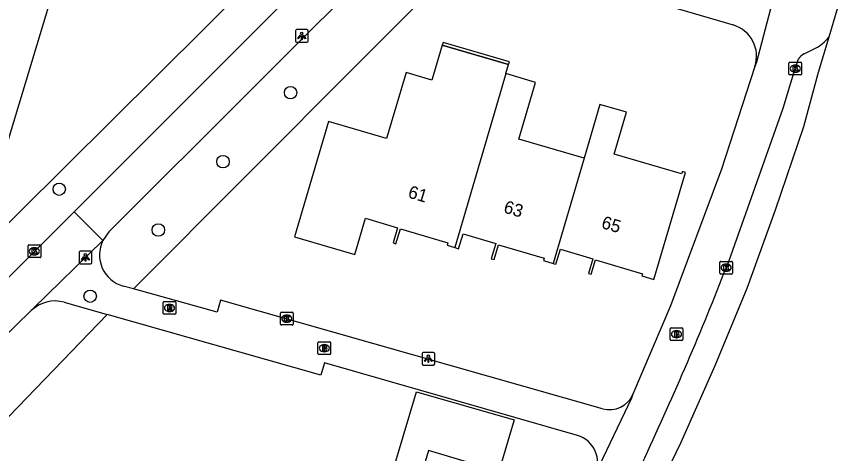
# Model space of a CAD drawing. Extents: x 162186 to 163152, y 385513 to 386513.
# Drawn here: x 162826.3 to 162891, y 386106.5 to 386140.9 of the extents above; entities that cross this region are included whole.
import ezdxf

# ---------------------------------------------------------------- set-up
doc = ezdxf.new("R2010")
doc.units = 0
for name, color, linetype in [('IMGEO_Boom', 7, 'Continuous'), ('IMGEO_Brandkraan', 7, 'Continuous'), ('IMGEO_Groenvoorziening', 7, 'Continuous'), ('IMGEO_Kolk', 7, 'Continuous'), ('IMGEO_Lichtpunt', 7, 'Continuous'), ('IMGEO_Pand', 7, 'Continuous'), ('IMGEO_Pand_nummerreeks', 7, 'Continuous'), ('IMGEO_Pand_overbouw', 7, 'Continuous'), ('IMGEO_Rijbaan_lokaal_gesloten', 7, 'Continuous'), ('IMGEO_Rioolput', 7, 'Continuous'), ('IMGEO_Voetpad_halfverhard', 7, 'Continuous'), ('IMGEO_Voetpad_open', 7, 'Continuous')]:
    doc.layers.add(name, color=color, linetype=linetype)

msp = doc.modelspace()

# ---------------------------------------------------------------- linework, layer by layer
at = {"layer": 'IMGEO_Boom'}
for centre in [(162847.932, 386134.909), (162842.61, 386129.48), (162829.709, 386127.308), (162837.515, 386124.102), (162832.147, 386118.888)]:
    msp.add_circle(centre, 0.489, dxfattribs=at)
at = {"layer": 'IMGEO_Brandkraan'}
for p, q in [((162877.832, 386115.474), (162877.832, 386116.326)), ((162877.907, 386116.4), (162878.759, 386116.4)), ((162878.32, 386116.18), (162878.345, 386116.18)), ((162878.833, 386116.326), (162878.833, 386115.474)), ((162850.164, 386115.298), (162851.016, 386115.298)), ((162878.759, 386115.4), (162877.907, 386115.4)), ((162878.343, 386115.62), (162878.318, 386115.62)), ((162850.089, 386114.372), (162850.089, 386115.224)), ((162850.577, 386115.078), (162850.602, 386115.078)), ((162851.09, 386115.224), (162851.09, 386114.372)), ((162851.016, 386114.298), (162850.164, 386114.298)), ((162850.6, 386114.518), (162850.575, 386114.518))]:
    msp.add_line(p, q, dxfattribs=at)
for points in [[(162877.832, 386115.474), (162877.832, 386116.326)], [(162877.907, 386116.4), (162878.759, 386116.4)], [(162878.18, 386116.1), (162878.18, 386115.7), (162878.393, 386115.7)], [(162878.411, 386116.1), (162878.18, 386116.1)], [(162878.359, 386116.019), (162878.305, 386116.019), (162878.305, 386115.943)], [(162878.305, 386115.943), (162878.358, 386115.943)], [(162878.833, 386116.326), (162878.833, 386115.474)], [(162850.164, 386115.298), (162851.016, 386115.298)], [(162878.759, 386115.4), (162877.907, 386115.4)], [(162878.367, 386115.867), (162878.305, 386115.867), (162878.305, 386115.786)], [(162878.305, 386115.786), (162878.367, 386115.786)], [(162850.089, 386114.372), (162850.089, 386115.224)], [(162850.437, 386114.998), (162850.437, 386114.598), (162850.65, 386114.598)], [(162850.668, 386114.998), (162850.437, 386114.998)], [(162850.616, 386114.917), (162850.562, 386114.917), (162850.562, 386114.841)], [(162850.562, 386114.841), (162850.615, 386114.841)], [(162850.624, 386114.765), (162850.562, 386114.765), (162850.562, 386114.684)], [(162850.562, 386114.684), (162850.624, 386114.684)], [(162851.09, 386115.224), (162851.09, 386114.372)], [(162851.016, 386114.298), (162850.164, 386114.298)]]:
    msp.add_lwpolyline(points, dxfattribs=at)
for centre, radius, start, end in [((162877.909, 386116.324), 0.0765, 91.55205, 178.44795), ((162877.909, 386116.324), 0.0765, 91.55205, 178.44795), ((162878.36, 386115.981), 0.0379, 267.82845, 90.93552), ((162878.415, 386115.955), 0.145, 59.4692, 91.53667), ((162878.44, 386116.002), 0.0922, 285.51372, 58.15012), ((162878.757, 386116.324), 0.0765, 1.55205, 88.44795), ((162878.757, 386116.324), 0.0765, 1.55205, 88.44795), ((162850.166, 386115.222), 0.0765, 91.55205, 178.44795), ((162850.166, 386115.222), 0.0765, 91.55205, 178.44795), ((162851.014, 386115.222), 0.0765, 1.55205, 88.44795), ((162851.014, 386115.222), 0.0765, 1.55205, 88.44795), ((162877.909, 386115.476), 0.0765, 181.55205, 268.44795), ((162877.909, 386115.476), 0.0765, 181.55205, 268.44795), ((162878.368, 386115.826), 0.0404, 269.87594, 90.50774), ((162878.399, 386115.951), 0.251, 268.66757, 293.53466), ((162878.445, 386115.81), 0.105, 301.31148, 78.98903), ((162878.757, 386115.476), 0.0765, 271.55205, 358.44795), ((162878.757, 386115.476), 0.0765, 271.55205, 358.44795), ((162850.617, 386114.879), 0.0379, 267.82845, 90.93552), ((162850.625, 386114.724), 0.0404, 269.87594, 90.50774), ((162850.672, 386114.853), 0.145, 59.4692, 91.53667), ((162850.697, 386114.9), 0.0922, 285.51372, 58.15012), ((162850.702, 386114.708), 0.105, 301.31148, 78.98903), ((162850.166, 386114.374), 0.0765, 181.55205, 268.44795), ((162850.166, 386114.374), 0.0765, 181.55205, 268.44795), ((162850.656, 386114.849), 0.251, 268.66757, 293.53466), ((162851.014, 386114.374), 0.0765, 271.55205, 358.44795), ((162851.014, 386114.374), 0.0765, 271.55205, 358.44795)]:
    msp.add_arc(centre, radius, start, end, dxfattribs=at)
for centre, major_axis, ratio, start_param, end_param in [((162878.319, 386115.9), (-0.387, 0.002), 0.722429, 4.712389, 7.853982), ((162878.344, 386115.9), (-0.39, 0.002), 0.717154, 1.570796, 4.712389), ((162850.576, 386114.798), (-0.387, 0.002), 0.722429, 4.712389, 7.853982), ((162850.601, 386114.798), (-0.39, 0.002), 0.717154, 1.570796, 4.712389)]:
    msp.add_ellipse(centre, major_axis=major_axis, ratio=ratio, start_param=start_param, end_param=end_param, dxfattribs=at)
at = {"layer": 'IMGEO_Groenvoorziening'}
for points in [[(162822.849, 386121.822), (162830.731, 386147.866), (162844.862, 386143.657), (162822.849, 386121.822)], [(162835.565, 386119.463), (162862.276, 386146.251)], [(162833.487, 386117.449), (162824.332, 386107.988), (162803.409, 386090.347)]]:
    msp.add_lwpolyline(points, dxfattribs=at)
at = {"layer": 'IMGEO_Kolk'}
for p, q in [((162887.265, 386137.303), (162888.117, 386137.303)), ((162887.19, 386136.377), (162887.19, 386137.229)), ((162887.678, 386137.083), (162887.703, 386137.083)), ((162888.191, 386137.229), (162888.191, 386136.377)), ((162888.117, 386136.303), (162887.265, 386136.303)), ((162887.701, 386136.523), (162887.676, 386136.523)), ((162827.25, 386122.001), (162827.25, 386122.853)), ((162827.325, 386122.927), (162828.177, 386122.927)), ((162827.738, 386122.707), (162827.763, 386122.707)), ((162828.251, 386122.853), (162828.251, 386122.001)), ((162828.177, 386121.927), (162827.325, 386121.927)), ((162827.761, 386122.147), (162827.736, 386122.147)), ((162881.746, 386120.708), (162881.746, 386121.56)), ((162881.821, 386121.634), (162882.673, 386121.634)), ((162882.234, 386121.414), (162882.259, 386121.414)), ((162882.747, 386121.56), (162882.747, 386120.708)), ((162882.673, 386120.634), (162881.821, 386120.634)), ((162882.257, 386120.854), (162882.232, 386120.854)), ((162847.133, 386116.699), (162847.133, 386117.551)), ((162847.208, 386117.625), (162848.06, 386117.625)), ((162847.621, 386117.405), (162847.646, 386117.405)), ((162848.134, 386117.551), (162848.134, 386116.699)), ((162848.06, 386116.625), (162847.208, 386116.625)), ((162847.644, 386116.845), (162847.619, 386116.845))]:
    msp.add_line(p, q, dxfattribs=at)
for points in [[(162887.265, 386137.303), (162888.117, 386137.303)], [(162887.19, 386136.377), (162887.19, 386137.229)], [(162887.511, 386137.003), (162887.634, 386137.003), (162887.634, 386136.852), (162887.764, 386137.003), (162887.928, 386137.003), (162887.782, 386136.852), (162887.935, 386136.603), (162887.783, 386136.603), (162887.698, 386136.767), (162887.634, 386136.7), (162887.634, 386136.603), (162887.511, 386136.603), (162887.511, 386137.003)], [(162888.191, 386137.229), (162888.191, 386136.377)], [(162888.117, 386136.303), (162887.265, 386136.303)], [(162827.25, 386122.001), (162827.25, 386122.853)], [(162827.325, 386122.927), (162828.177, 386122.927)], [(162827.571, 386122.627), (162827.694, 386122.627), (162827.694, 386122.476), (162827.824, 386122.627), (162827.988, 386122.627), (162827.842, 386122.476), (162827.995, 386122.227), (162827.843, 386122.227), (162827.758, 386122.391), (162827.694, 386122.324), (162827.694, 386122.227), (162827.571, 386122.227), (162827.571, 386122.627)], [(162828.251, 386122.853), (162828.251, 386122.001)], [(162828.177, 386121.927), (162827.325, 386121.927)], [(162881.746, 386120.708), (162881.746, 386121.56)], [(162881.821, 386121.634), (162882.673, 386121.634)], [(162882.067, 386121.334), (162882.19, 386121.334), (162882.19, 386121.183), (162882.32, 386121.334), (162882.484, 386121.334), (162882.338, 386121.183), (162882.491, 386120.934), (162882.339, 386120.934), (162882.254, 386121.098), (162882.19, 386121.031), (162882.19, 386120.934), (162882.067, 386120.934), (162882.067, 386121.334)], [(162882.747, 386121.56), (162882.747, 386120.708)], [(162882.673, 386120.634), (162881.821, 386120.634)], [(162847.133, 386116.699), (162847.133, 386117.551)], [(162847.208, 386117.625), (162848.06, 386117.625)], [(162847.454, 386117.325), (162847.577, 386117.325), (162847.577, 386117.174), (162847.707, 386117.325), (162847.871, 386117.325), (162847.725, 386117.174), (162847.878, 386116.925), (162847.726, 386116.925), (162847.641, 386117.089), (162847.577, 386117.022), (162847.577, 386116.925), (162847.454, 386116.925), (162847.454, 386117.325)], [(162848.134, 386117.551), (162848.134, 386116.699)], [(162848.06, 386116.625), (162847.208, 386116.625)]]:
    msp.add_lwpolyline(points, dxfattribs=at)
for centre, start, end in [((162887.267, 386137.227), 91.55205, 178.44795), ((162887.267, 386137.227), 91.55205, 178.44795), ((162888.115, 386137.227), 1.55205, 88.44795), ((162888.115, 386137.227), 1.55205, 88.44795), ((162887.267, 386136.379), 181.55205, 268.44795), ((162887.267, 386136.379), 181.55205, 268.44795), ((162888.115, 386136.379), 271.55205, 358.44795), ((162888.115, 386136.379), 271.55205, 358.44795), ((162827.327, 386122.851), 91.55205, 178.44795), ((162827.327, 386122.851), 91.55205, 178.44795), ((162828.175, 386122.851), 1.55205, 88.44795), ((162828.175, 386122.851), 1.55205, 88.44795), ((162827.327, 386122.003), 181.55205, 268.44795), ((162827.327, 386122.003), 181.55205, 268.44795), ((162828.175, 386122.003), 271.55205, 358.44795), ((162828.175, 386122.003), 271.55205, 358.44795), ((162881.823, 386121.558), 91.55205, 178.44795), ((162881.823, 386121.558), 91.55205, 178.44795), ((162882.671, 386121.558), 1.55205, 88.44795), ((162882.671, 386121.558), 1.55205, 88.44795), ((162881.823, 386120.71), 181.55205, 268.44795), ((162881.823, 386120.71), 181.55205, 268.44795), ((162882.671, 386120.71), 271.55205, 358.44795), ((162882.671, 386120.71), 271.55205, 358.44795), ((162847.21, 386117.549), 91.55205, 178.44795), ((162847.21, 386117.549), 91.55205, 178.44795), ((162848.058, 386117.549), 1.55205, 88.44795), ((162848.058, 386117.549), 1.55205, 88.44795), ((162847.21, 386116.701), 181.55205, 268.44795), ((162847.21, 386116.701), 181.55205, 268.44795), ((162848.058, 386116.701), 271.55205, 358.44795), ((162848.058, 386116.701), 271.55205, 358.44795)]:
    msp.add_arc(centre, 0.0765, start, end, dxfattribs=at)
for centre, major_axis, ratio, start_param, end_param in [((162887.677, 386136.803), (-0.387, 0.002), 0.722429, 4.712389, 7.853982), ((162887.702, 386136.803), (-0.39, 0.002), 0.717154, 1.570796, 4.712389), ((162827.737, 386122.427), (-0.387, 0.002), 0.722429, 4.712389, 7.853982), ((162827.762, 386122.427), (-0.39, 0.002), 0.717154, 1.570796, 4.712389), ((162882.233, 386121.134), (-0.387, 0.002), 0.722429, 4.712389, 7.853982), ((162882.258, 386121.134), (-0.39, 0.002), 0.717154, 1.570796, 4.712389), ((162847.62, 386117.125), (-0.387, 0.002), 0.722429, 4.712389, 7.853982), ((162847.645, 386117.125), (-0.39, 0.002), 0.717154, 1.570796, 4.712389)]:
    msp.add_ellipse(centre, major_axis=major_axis, ratio=ratio, start_param=start_param, end_param=end_param, dxfattribs=at)
at = {"layer": 'IMGEO_Lichtpunt'}
for p, q in [((162849.214, 386139.867), (162848.406, 386139.867)), ((162849.214, 386139.867), (162848.406, 386139.867)), ((162848.312, 386139.772), (162848.312, 386138.965)), ((162848.312, 386139.772), (162848.312, 386138.965)), ((162849.308, 386138.965), (162849.308, 386139.772)), ((162849.308, 386138.965), (162849.308, 386139.772)), ((162848.406, 386138.871), (162849.214, 386138.871)), ((162848.406, 386138.871), (162849.214, 386138.871)), ((162832.172, 386122.444), (162831.364, 386122.444)), ((162832.172, 386122.444), (162831.364, 386122.444)), ((162831.27, 386122.349), (162831.27, 386121.542)), ((162831.27, 386122.349), (162831.27, 386121.542)), ((162832.266, 386121.542), (162832.266, 386122.349)), ((162832.266, 386121.542), (162832.266, 386122.349)), ((162831.364, 386121.448), (162832.172, 386121.448)), ((162831.364, 386121.448), (162832.172, 386121.448)), ((162858.287, 386114.371), (162858.287, 386113.564)), ((162858.287, 386114.371), (162858.287, 386113.564)), ((162859.189, 386114.466), (162858.381, 386114.466)), ((162859.189, 386114.466), (162858.381, 386114.466)), ((162859.283, 386113.564), (162859.283, 386114.371)), ((162859.283, 386113.564), (162859.283, 386114.371)), ((162858.381, 386113.47), (162859.189, 386113.47)), ((162858.381, 386113.47), (162859.189, 386113.47))]:
    msp.add_line(p, q, dxfattribs=at)
for points in [[(162848.686, 386139.436), (162848.725, 386139.408), (162848.537, 386139.146), (162848.499, 386139.173), (162848.686, 386139.436)], [(162848.788, 386139.388), (162848.835, 386139.388), (162848.835, 386139.066), (162848.788, 386139.066), (162848.788, 386139.388)], [(162848.898, 386139.408), (162848.936, 386139.435), (162849.123, 386139.173), (162849.084, 386139.145), (162848.898, 386139.408)], [(162831.644, 386122.013), (162831.683, 386121.985), (162831.495, 386121.723), (162831.457, 386121.75), (162831.644, 386122.013)], [(162831.746, 386121.965), (162831.793, 386121.965), (162831.793, 386121.643), (162831.746, 386121.643), (162831.746, 386121.965)], [(162831.856, 386121.985), (162831.894, 386122.012), (162832.081, 386121.75), (162832.042, 386121.722), (162831.856, 386121.985)], [(162858.661, 386114.035), (162858.7, 386114.007), (162858.512, 386113.745), (162858.474, 386113.772), (162858.661, 386114.035)], [(162858.763, 386113.987), (162858.81, 386113.987), (162858.81, 386113.665), (162858.763, 386113.665), (162858.763, 386113.987)], [(162858.873, 386114.007), (162858.911, 386114.034), (162859.098, 386113.772), (162859.059, 386113.744), (162858.873, 386114.007)]]:
    msp.add_lwpolyline(points, dxfattribs=at)
for centre in [(162848.811, 386139.57), (162831.769, 386122.147), (162858.786, 386114.169)]:
    msp.add_circle(centre, 0.0994, dxfattribs=at)
for centre, start, end in [((162848.406, 386139.772), 90, 180), ((162848.406, 386139.772), 90, 180), ((162849.214, 386139.772), 0, 90), ((162849.214, 386139.772), 0, 90), ((162848.406, 386138.965), 180, 270), ((162848.406, 386138.965), 180, 270), ((162849.214, 386138.965), 270, 0), ((162849.214, 386138.965), 270, 360), ((162831.364, 386122.349), 90, 180), ((162831.364, 386122.349), 90, 180), ((162832.172, 386122.349), 0, 90), ((162832.172, 386122.349), 0, 90), ((162831.364, 386121.542), 180, 270), ((162831.364, 386121.542), 180, 270), ((162832.172, 386121.542), 270, 0), ((162832.172, 386121.542), 270, 360), ((162858.381, 386114.371), 90, 180), ((162858.381, 386114.371), 90, 180), ((162859.189, 386114.371), 0, 90), ((162859.189, 386114.371), 0, 90), ((162858.381, 386113.564), 180, 270), ((162858.381, 386113.564), 180, 270), ((162859.189, 386113.564), 270, 0), ((162859.189, 386113.564), 270, 360)]:
    msp.add_arc(centre, 0.0946, start, end, dxfattribs=at)
at = {"layer": 'IMGEO_Pand'}
for points in [[(162864.9, 386136.405), (162865.109, 386137.113), (162859.861, 386138.639), (162859.066, 386135.892), (162857.025, 386136.494), (162855.494, 386131.301), (162850.927, 386132.648), (162848.25, 386123.573), (162852.998, 386122.173), (162853.839, 386125.024), (162856.36, 386124.281), (162856.006, 386123.08), (162856.233, 386123.013), (162856.579, 386124.186), (162860.317, 386123.083), (162860.261, 386122.896), (162860.872, 386122.715)], [(162864.9, 386136.405), (162864.557, 386135.243), (162860.872, 386122.715)], [(162871.05, 386129.744), (162865.908, 386131.261), (162867.224, 386135.72), (162864.9, 386136.405)], [(162868.611, 386121.472), (162868.839, 386121.405), (162869.188, 386122.586), (162871.752, 386121.829), (162871.411, 386120.671), (162871.604, 386120.614), (162871.94, 386121.754), (162875.655, 386120.658), (162875.605, 386120.487), (162876.556, 386120.207), (162879.043, 386128.637), (162878.794, 386128.711), (162878.735, 386128.51), (162873.43, 386130.075), (162874.401, 386133.366), (162872.301, 386133.985), (162871.05, 386129.744)], [(162871.05, 386129.744), (162868.611, 386121.472)], [(162860.872, 386122.715), (162861.172, 386122.627), (162861.52, 386123.805), (162864.094, 386123.046), (162863.739, 386121.844), (162863.97, 386121.775), (162864.314, 386122.942), (162867.903, 386121.883), (162867.849, 386121.697), (162868.611, 386121.472)], [(162853.518, 386096.838), (162854.778, 386101.076), (162857.851, 386111.377), (162865.557, 386109.157), (162864.348, 386105.093), (162858.808, 386106.741), (162856.955, 386100.51), (162862.495, 386098.864), (162861.535, 386095.633), (162861.459, 386095.656), (162859.76, 386089.94)]]:
    msp.add_lwpolyline(points, dxfattribs=at)
at = {"layer": 'IMGEO_Pand_overbouw'}
msp.add_lwpolyline([(162859.943, 386138.865), (162859.875, 386138.635), (162865.109, 386137.113), (162865.171, 386137.323)], close=True, dxfattribs=at)
at = {"layer": 'IMGEO_Rijbaan_lokaal_gesloten'}
for points in [[(162891.022, 386141.577), (162890.326, 386139.264)], [(162890.326, 386139.264), (162889.493, 386136.493), (162888.339, 386132.217), (162886.111, 386125.655), (162883.884, 386119.492), (162881.365, 386113.417), (162878.681, 386107.368), (162874.05, 386097.82), (162869.583, 386090.031), (162866.299, 386084.69), (162864.1, 386080.958), (162859.347, 386073.182)]]:
    msp.add_lwpolyline(points, dxfattribs=at)
at = {"layer": 'IMGEO_Rioolput'}
for p, q in [((162837.897, 386117.543), (162837.897, 386118.395)), ((162837.972, 386118.469), (162838.824, 386118.469)), ((162838.385, 386118.249), (162838.41, 386118.249)), ((162838.898, 386118.395), (162838.898, 386117.543)), ((162838.824, 386117.469), (162837.972, 386117.469)), ((162838.408, 386117.689), (162838.383, 386117.689))]:
    msp.add_line(p, q, dxfattribs=at)
for points in [[(162837.897, 386117.543), (162837.897, 386118.395)], [(162837.972, 386118.469), (162838.824, 386118.469)], [(162838.486, 386118.167), (162838.234, 386118.169), (162838.234, 386117.769)], [(162838.234, 386117.769), (162838.358, 386117.769), (162838.358, 386117.931), (162838.369, 386117.931)], [(162838.412, 386118.088), (162838.358, 386118.088), (162838.358, 386118.007)], [(162838.358, 386118.007), (162838.41, 386118.007)], [(162838.416, 386117.902), (162838.487, 386117.769), (162838.627, 386117.769), (162838.562, 386117.895)], [(162838.898, 386118.395), (162838.898, 386117.543)], [(162838.824, 386117.469), (162837.972, 386117.469)]]:
    msp.add_lwpolyline(points, dxfattribs=at)
for centre, radius, start, end in [((162837.974, 386118.393), 0.0765, 91.55205, 178.44795), ((162837.974, 386118.393), 0.0765, 91.55205, 178.44795), ((162838.368, 386117.878), 0.0533, 26.02933, 88.69889), ((162838.394, 386118.196), 0.19, 274.7715, 282.96867), ((162838.418, 386117.992), 0.0964, 77.00612, 93.18647), ((162838.432, 386118.049), 0.0378, 276.66336, 79.67722), ((162838.485, 386118.057), 0.109, 350.36119, 89.41601), ((162838.483, 386118.057), 0.112, 277.58423, 350.98172), ((162838.467, 386117.842), 0.108, 29.51342, 73.79051), ((162838.822, 386118.393), 0.0765, 1.55205, 88.44795), ((162838.822, 386118.393), 0.0765, 1.55205, 88.44795), ((162837.974, 386117.545), 0.0765, 181.55205, 268.44795), ((162837.974, 386117.545), 0.0765, 181.55205, 268.44795), ((162838.822, 386117.545), 0.0765, 271.55205, 358.44795), ((162838.822, 386117.545), 0.0765, 271.55205, 358.44795)]:
    msp.add_arc(centre, radius, start, end, dxfattribs=at)
for centre, major_axis, ratio, start_param, end_param in [((162838.384, 386117.969), (-0.387, 0.002), 0.722429, 4.712389, 7.853982), ((162838.409, 386117.969), (-0.39, 0.002), 0.717154, 1.570796, 4.712389)]:
    msp.add_ellipse(centre, major_axis=major_axis, ratio=ratio, start_param=start_param, end_param=end_param, dxfattribs=at)
at = {"layer": 'IMGEO_Voetpad_halfverhard'}
for points in [[(162856.054, 386146.361), (162833.628, 386123.946), (162833.143, 386123.269)], [(162848.647, 386143.28), (162830.877, 386125.54)]]:
    msp.add_lwpolyline(points, dxfattribs=at)
at = {"layer": 'IMGEO_Voetpad_open'}
for points in [[(162862.276, 386146.251), (162882.796, 386140.237)], [(162886.683, 386145.139), (162886.664, 386145.014), (162884.636, 386137.301), (162884.512, 386136.978)], [(162888.378, 386137.962), (162889.278, 386138.406)], [(162882.472, 386121.708), (162886.73, 386133.696), (162887.688, 386136.803), (162887.933, 386137.561)], [(162884.512, 386136.978), (162881.87, 386128.899), (162877.849, 386118.132), (162874.903, 386111.176)], [(162830.877, 386125.54), (162822.284, 386116.962)], [(162833.143, 386123.269), (162830.877, 386125.54)], [(162827.507, 386117.756), (162827.665, 386117.933), (162833.143, 386123.269)], [(162835.565, 386119.463), (162834.744, 386119.691)], [(162872.517, 386110.033), (162842.409, 386118.576), (162842.138, 386117.633), (162835.565, 386119.463)], [(162830.096, 386118.411), (162833.487, 386117.449)], [(162801.658, 386094.403), (162820.177, 386110.635), (162827.507, 386117.756)], [(162870.535, 386107.927), (162850.595, 386113.64), (162850.305, 386112.677), (162833.487, 386117.449)], [(162874.903, 386111.176), (162874.786, 386110.879), (162871.967, 386104.993), (162871.875, 386104.849)]]:
    msp.add_lwpolyline(points, dxfattribs=at)
for centre, radius, start, end in [((162882.075, 386137.776), 2.564, 341.86435, 73.67301), ((162887.743, 386141.35), 3.32, 297.5391, 321.07543), ((162888.94, 386136.89), 1.21, 117.6937, 146.35182), ((162835.427, 386122.144), 2.546, 153.77842, 254.43447), ((162650.139, 386211.885), 249.22, 335.03543, 338.78689), ((162829.364, 386115.861), 2.653, 73.97809, 134.41701), ((162873.063, 386111.955), 1.998, 254.14687, 337.04611), ((162869.934, 386105.835), 2.177, 333.06861, 73.98296), ((162704.336, 386186.013), 189.168, 332.37569, 335.21135)]:
    msp.add_arc(centre, radius, start, end, dxfattribs=at)

# ---------------------------------------------------------------- texts
at = {"layer": 'IMGEO_Pand_nummerreeks'}
for s, rotation, p in [('61', 343.3212, (162857.117, 386126.672)), ('63', 343.24098, (162864.647, 386125.496)), ('65', 343.39916, (162872.349, 386124.273))]:
    msp.add_text(s, height=1, rotation=rotation, dxfattribs=at).set_placement(p)

doc.saveas('drawing.dxf')
